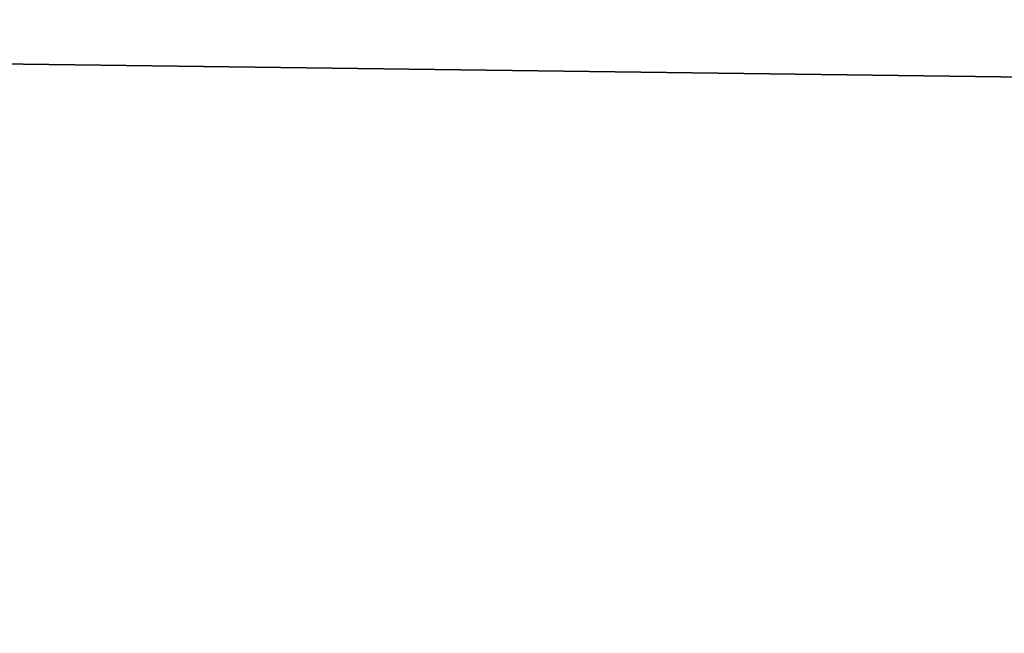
# Model space of a CAD drawing. Header units: millimetres. Extents: x -522 to 188, y -54 to 63.
# Tile 608 of 656: x -3.793913 to -3.792377, y -36.799042 to -36.798085. Entities that reach past the tile are written whole.
import ezdxf

# ---------------------------------------------------------------- set-up
doc = ezdxf.new("R2010")
doc.units = ezdxf.units.MM
doc.header["$LTSCALE"] = 65.185185
for name, color, linetype in [('1', 7, 'CONTINUOUS'), ('2', 7, 'CONTINUOUS'), ('8', 7, 'CONTINUOUS'), ('9', 7, 'CONTINUOUS')]:
    doc.layers.add(name, color=color, linetype=linetype)

msp = doc.modelspace()

# ---------------------------------------------------------------- linework, layer by layer
at = {"layer": '1', "color": 7, "linetype": 'CONTINUOUS'}
for points in [[(-4.178775, -36.8, -12.3100676), (-3.3646476, 23, -12.5570357), (-3.3647088, -36.8, -12.5570172), (-4.178775, -36.8, -12.3100676)], [(-4.178713, 23, -12.3100917), (-3.3646476, 23, -12.5570357), (-4.178775, -36.8, -12.3100676), (-4.178713, 23, -12.3100917)]]:
    msp.add_3dface(points, dxfattribs=at)
at = {"layer": '2', "color": 7, "linetype": 'CONTINUOUS'}
for points in [[(-3.3647088, -36.8, 12.5570172), (-4.178713, 23, 12.3100917), (-4.178775, -36.8, 12.3100676), (-3.3647088, -36.8, 12.5570172)], [(-3.3646476, 23, 12.5570357), (-4.178713, 23, 12.3100917), (-3.3647088, -36.8, 12.5570172), (-3.3646476, 23, 12.5570357)]]:
    msp.add_3dface(points, dxfattribs=at)
at = {"layer": '8', "color": 3, "linetype": 'CONTINUOUS'}
for points in [[(-3.5424354, -36.7927089, -10.4356782), (-3.998883, -36.8, -10.1399671), (-4.2173768, -36.7927089, -10.1816483), (-3.5424354, -36.7927089, -10.4356782)], [(-3.6503799, -36.8, -10.2705676), (-3.998883, -36.8, -10.1399671), (-3.5424354, -36.7927089, -10.4356782), (-3.6503799, -36.8, -10.2705676)]]:
    msp.add_3dface(points, dxfattribs=at)
at = {"layer": '9', "color": 3, "linetype": 'CONTINUOUS'}
for points in [[(-3.9988822, -36.8, 10.1399675), (-3.650379, -36.8, 10.2705679), (-4.2173768, -36.7927089, 10.1816483), (-3.9988822, -36.8, 10.1399675)], [(-4.2173768, -36.7927089, 10.1816483), (-3.650379, -36.8, 10.2705679), (-3.5424354, -36.7927089, 10.4356782), (-4.2173768, -36.7927089, 10.1816483)]]:
    msp.add_3dface(points, dxfattribs=at)

doc.saveas('drawing.dxf')
